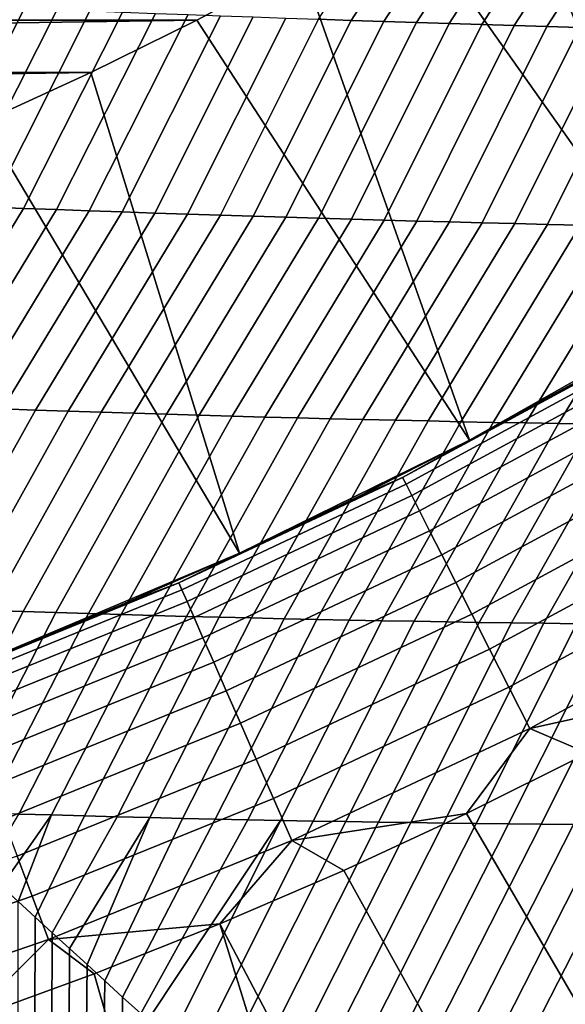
# Model space of a CAD drawing. Header units: metres. Extents: x -109 to 109, y -100 to 58.
# Tile 338 of 642: x 4.95 to 6.59, y -26.44 to -23.47. Entities that reach past the tile are written whole.
import ezdxf

# ---------------------------------------------------------------- set-up
doc = ezdxf.new("R2010")
doc.units = ezdxf.units.M
doc.layers.add('solid_21_062_100_XXX', color=7, linetype='CONTINUOUS')

msp = doc.modelspace()

# ---------------------------------------------------------------- linework, layer by layer
at = {"layer": 'solid_21_062_100_XXX'}
for points in [[(6.971311, -24.360744, 45.097431), (7.619986, -23.943869, 45.097431), (6.703761, -22.752863, 46.597431), (6.405731, -22.947245, 46.597431)], [(5.94445, -23.476452, -20.116802), (5.84625, -23.473118, -20.124317), (6.222503, -22.892481, -20.221445), (6.320493, -22.89613, -20.216675)], [(6.042633, -23.479721, -20.109282), (5.94445, -23.476452, -20.116802), (6.320493, -22.89613, -20.216675), (6.418488, -22.899744, -20.211895)], [(6.1408, -23.482929, -20.101757), (6.042633, -23.479721, -20.109282), (6.418488, -22.899744, -20.211895), (6.516489, -22.903322, -20.207102)], [(6.23895, -23.486078, -20.094227), (6.1408, -23.482929, -20.101757), (6.516489, -22.903322, -20.207102), (6.614494, -22.906866, -20.202297)], [(6.337084, -23.489168, -20.086693), (6.23895, -23.486078, -20.094227), (6.614494, -22.906866, -20.202297), (6.712502, -22.910376, -20.197483)], [(6.435204, -23.492203, -20.079151), (6.337084, -23.489168, -20.086693), (6.712502, -22.910376, -20.197483), (6.810514, -22.913855, -20.192656)], [(6.533308, -23.49518, -20.071606), (6.435204, -23.492203, -20.079151), (6.810514, -22.913855, -20.192656), (6.908528, -22.917299, -20.187819)], [(6.631397, -23.498106, -20.064053), (6.533308, -23.49518, -20.071606), (6.908528, -22.917299, -20.187819), (7.006544, -22.920715, -20.182968)], [(6.971311, -24.360744, 45.097431), (6.405731, -22.947245, 46.597431), (6.102353, -23.132538, 46.597431)], [(6.300118, -24.739786, 45.097431), (6.971311, -24.360744, 45.097431), (6.102353, -23.132538, 46.597431), (5.793635, -23.308748, 46.597431)], [(-5.793635, -23.308748, 46.597431), (-5.479618, -23.475847, 46.597431), (5.793635, -23.308748, 46.597431)], [(-5.479618, -23.475847, 46.597431), (5.479618, -23.475847, 46.597431), (5.793635, -23.308748, 46.597431)], [(6.300118, -24.739786, 45.097431), (5.793635, -23.308748, 46.597431), (5.479618, -23.475847, 46.597431)], [(4.863109, -23.435757, -20.199333), (4.961536, -23.439873, -20.191835), (4.661539, -24.030451, -20.150013), (4.562445, -24.026236, -20.160372)], [(4.961536, -23.439873, -20.191835), (5.059933, -23.443893, -20.184338), (4.760562, -24.034534, -20.139664), (4.661539, -24.030451, -20.150013)], [(5.059933, -23.443893, -20.184338), (5.158302, -23.447823, -20.176842), (4.859522, -24.038492, -20.129322), (4.760562, -24.034534, -20.139664)], [(5.158302, -23.447823, -20.176842), (5.256646, -23.451668, -20.169344), (4.958422, -24.04233, -20.118986), (4.859522, -24.038492, -20.129322)], [(5.256646, -23.451668, -20.169344), (5.354966, -23.455429, -20.161846), (5.057265, -24.046055, -20.108658), (4.958422, -24.04233, -20.118986)], [(5.354966, -23.455429, -20.161846), (5.453263, -23.459112, -20.154345), (5.156055, -24.049669, -20.098331), (5.057265, -24.046055, -20.108658)], [(5.453263, -23.459112, -20.154345), (5.551539, -23.462719, -20.146843), (5.254796, -24.053179, -20.088011), (5.156055, -24.049669, -20.098331)], [(5.551539, -23.462719, -20.146843), (5.649795, -23.466255, -20.139338), (5.35349, -24.056587, -20.077694), (5.254796, -24.053179, -20.088011)], [(5.649795, -23.466255, -20.139338), (5.748032, -23.469721, -20.13183), (5.452139, -24.059898, -20.067379), (5.35349, -24.056587, -20.077694)], [(5.748032, -23.469721, -20.13183), (5.84625, -23.473118, -20.124317), (5.550745, -24.063114, -20.057068), (5.452139, -24.059898, -20.067379)], [(-5.479618, -23.475847, 46.597431), (-5.1608, -23.633564, 46.597431), (5.479618, -23.475847, 46.597431)], [(-5.1608, -23.633564, 46.597431), (5.1608, -23.633564, 46.597431), (5.479618, -23.475847, 46.597431)], [(5.607982, -25.080088, 45.097431), (6.300118, -24.739786, 45.097431), (5.479618, -23.475847, 46.597431), (5.1608, -23.633564, 46.597431)], [(5.84625, -23.473118, -20.124317), (5.94445, -23.476452, -20.116802), (5.649312, -24.066238, -20.046757), (5.550745, -24.063114, -20.057068)], [(5.94445, -23.476452, -20.116802), (6.042633, -23.479721, -20.109282), (5.747839, -24.069277, -20.036448), (5.649312, -24.066238, -20.046757)], [(6.042633, -23.479721, -20.109282), (6.1408, -23.482929, -20.101757), (5.84633, -24.072227, -20.026138), (5.747839, -24.069277, -20.036448)], [(6.1408, -23.482929, -20.101757), (6.23895, -23.486078, -20.094227), (5.944786, -24.075094, -20.015829), (5.84633, -24.072227, -20.026138)], [(6.23895, -23.486078, -20.094227), (6.337084, -23.489168, -20.086693), (6.043207, -24.077881, -20.005522), (5.944786, -24.075094, -20.015829)], [(6.337084, -23.489168, -20.086693), (6.435204, -23.492203, -20.079151), (6.141595, -24.080587, -19.995213), (6.043207, -24.077881, -20.005522)], [(6.435204, -23.492203, -20.079151), (6.533308, -23.49518, -20.071606), (6.239952, -24.083218, -19.984903), (6.141595, -24.080587, -19.995213)], [(6.533308, -23.49518, -20.071606), (6.631397, -23.498106, -20.064053), (6.338277, -24.085772, -19.974592), (6.239952, -24.083218, -19.984903)], [(6.631397, -23.498106, -20.064053), (6.729471, -23.500977, -20.056496), (6.436573, -24.088249, -19.964279), (6.338277, -24.085772, -19.974592)], [(6.729471, -23.500977, -20.056496), (6.82753, -23.503798, -20.048931), (6.534839, -24.090656, -19.953966), (6.436573, -24.088249, -19.964279)], [(6.82753, -23.503798, -20.048931), (6.925575, -23.506567, -20.041361), (6.633077, -24.092991, -19.943651), (6.534839, -24.090656, -19.953966)], [(-5.1608, -23.633564, 46.597431), (-4.837329, -23.781809, 46.597431), (5.1608, -23.633564, 46.597431)], [(-4.837329, -23.781809, 46.597431), (4.837329, -23.781809, 46.597431), (5.1608, -23.633564, 46.597431)], [(5.607982, -25.080088, 45.097431), (5.1608, -23.633564, 46.597431), (4.837329, -23.781809, 46.597431)], [(4.897965, -25.38014, 45.097431), (5.607982, -25.080088, 45.097431), (4.837329, -23.781809, 46.597431), (4.50987, -23.920303, 46.597431)], [(4.859522, -24.038492, -20.129322), (4.958422, -24.04233, -20.118986), (4.598233, -24.634588, -20.111351), (4.499063, -24.630543, -20.124512)], [(4.958422, -24.04233, -20.118986), (5.057265, -24.046055, -20.108658), (4.697315, -24.638485, -20.098204), (4.598233, -24.634588, -20.111351)], [(5.057265, -24.046055, -20.108658), (5.156055, -24.049669, -20.098331), (4.796314, -24.642241, -20.085066), (4.697315, -24.638485, -20.098204)], [(5.156055, -24.049669, -20.098331), (5.254796, -24.053179, -20.088011), (4.895236, -24.645861, -20.071938), (4.796314, -24.642241, -20.085066)], [(5.254796, -24.053179, -20.088011), (5.35349, -24.056587, -20.077694), (4.994084, -24.649349, -20.058819), (4.895236, -24.645861, -20.071938)], [(5.35349, -24.056587, -20.077694), (5.452139, -24.059898, -20.067379), (5.092862, -24.652712, -20.045708), (4.994084, -24.649349, -20.058819)], [(5.452139, -24.059898, -20.067379), (5.550745, -24.063114, -20.057068), (5.191574, -24.655954, -20.032604), (5.092862, -24.652712, -20.045708)], [(5.550745, -24.063114, -20.057068), (5.649312, -24.066238, -20.046757), (5.290223, -24.659077, -20.019508), (5.191574, -24.655954, -20.032604)], [(5.649312, -24.066238, -20.046757), (5.747839, -24.069277, -20.036448), (5.388813, -24.662085, -20.006418), (5.290223, -24.659077, -20.019508)], [(5.747839, -24.069277, -20.036448), (5.84633, -24.072227, -20.026138), (5.487346, -24.664982, -19.993332), (5.388813, -24.662085, -20.006418)], [(5.84633, -24.072227, -20.026138), (5.944786, -24.075094, -20.015829), (5.585824, -24.667772, -19.980251), (5.487346, -24.664982, -19.993332)], [(5.944786, -24.075094, -20.015829), (6.043207, -24.077881, -20.005522), (5.684251, -24.670456, -19.967176), (5.585824, -24.667772, -19.980251)], [(6.043207, -24.077881, -20.005522), (6.141595, -24.080587, -19.995213), (5.782627, -24.673038, -19.954103), (5.684251, -24.670456, -19.967176)], [(6.141595, -24.080587, -19.995213), (6.239952, -24.083218, -19.984903), (5.880955, -24.67552, -19.941034), (5.782627, -24.673038, -19.954103)], [(6.239952, -24.083218, -19.984903), (6.338277, -24.085772, -19.974592), (5.979237, -24.677902, -19.927969), (5.880955, -24.67552, -19.941034)], [(6.338277, -24.085772, -19.974592), (6.436573, -24.088249, -19.964279), (6.077474, -24.680191, -19.914907), (5.979237, -24.677902, -19.927969)], [(6.436573, -24.088249, -19.964279), (6.534839, -24.090656, -19.953966), (6.175667, -24.682383, -19.901846), (6.077474, -24.680191, -19.914907)], [(6.534839, -24.090656, -19.953966), (6.633077, -24.092991, -19.943651), (6.273818, -24.684484, -19.888788), (6.175667, -24.682383, -19.901846)], [(6.633077, -24.092991, -19.943651), (6.731286, -24.095255, -19.933334), (6.371927, -24.686493, -19.875732), (6.273818, -24.684484, -19.888788)], [(6.731286, -24.095255, -19.933334), (6.829468, -24.09745, -19.923016), (6.469997, -24.688414, -19.862679), (6.371927, -24.686493, -19.875732)], [(6.829468, -24.09745, -19.923016), (6.927624, -24.099577, -19.912693), (6.568028, -24.690247, -19.849625), (6.469997, -24.688414, -19.862679)], [(6.927624, -24.099577, -19.912693), (7.025753, -24.101637, -19.90237), (6.666021, -24.691992, -19.836573), (6.568028, -24.690247, -19.849625)], [(6.971366, -24.360712, 31.752131), (6.971311, -24.360744, 45.097431), (6.300118, -24.739786, 45.097431), (6.638394, -24.555073, 31.752131)], [(6.753805, -24.497934, 31.57782), (6.300009, -24.739845, 31.752131), (6.099137, -24.852222, 31.57782)], [(6.753805, -24.497934, 31.57782), (6.099137, -24.852222, 31.57782), (6.109434, -24.87257, 31.404663), (6.765207, -24.517683, 31.404663)], [(6.753805, -24.497934, 31.57782), (6.638394, -24.555073, 31.752131), (6.300009, -24.739845, 31.752131)], [(6.765207, -24.517683, 31.404663), (6.109434, -24.87257, 31.404663), (6.126513, -24.906319, 31.234156), (6.784119, -24.55044, 31.234156)], [(6.784119, -24.55044, 31.234156), (6.126513, -24.906319, 31.234156), (6.150243, -24.953211, 31.067598), (6.810397, -24.595953, 31.067598)], [(6.300009, -24.739845, 31.752131), (6.638394, -24.555073, 31.752131), (6.300118, -24.739786, 45.097431)], [(6.810397, -24.595953, 31.067598), (6.150243, -24.953211, 31.067598), (6.180444, -25.01289, 30.906261), (6.84384, -24.653879, 30.906261)], [(4.895236, -24.645861, -20.071938), (4.994084, -24.649349, -20.058819), (4.66138, -25.245955, -20.074156), (4.562609, -25.242258, -20.090046)], [(4.994084, -24.649349, -20.058819), (5.092862, -24.652712, -20.045708), (4.760058, -25.249498, -20.058277), (4.66138, -25.245955, -20.074156)], [(5.092862, -24.652712, -20.045708), (5.191574, -24.655954, -20.032604), (4.858649, -25.252893, -20.042412), (4.760058, -25.249498, -20.058277)], [(5.191574, -24.655954, -20.032604), (5.290223, -24.659077, -20.019508), (4.957158, -25.256147, -20.026554), (4.858649, -25.252893, -20.042412)], [(6.84384, -24.653879, 30.906261), (6.180444, -25.01289, 30.906261), (6.216886, -25.0849, 30.751375), (6.884193, -24.723772, 30.751375)], [(5.290223, -24.659077, -20.019508), (5.388813, -24.662085, -20.006418), (5.055587, -25.259264, -20.010708), (4.957158, -25.256147, -20.026554)], [(5.388813, -24.662085, -20.006418), (5.487346, -24.664982, -19.993332), (5.153941, -25.262245, -19.994871), (5.055587, -25.259264, -20.010708)], [(5.487346, -24.664982, -19.993332), (5.585824, -24.667772, -19.980251), (5.252223, -25.265095, -19.97904), (5.153941, -25.262245, -19.994871)], [(5.585824, -24.667772, -19.980251), (5.684251, -24.670456, -19.967176), (5.350437, -25.267817, -19.963219), (5.252223, -25.265095, -19.97904)], [(5.684251, -24.670456, -19.967176), (5.782627, -24.673038, -19.954103), (5.448585, -25.270414, -19.947405), (5.350437, -25.267817, -19.963219)], [(5.782627, -24.673038, -19.954103), (5.880955, -24.67552, -19.941034), (5.546669, -25.27289, -19.931597), (5.448585, -25.270414, -19.947405)], [(5.880955, -24.67552, -19.941034), (5.979237, -24.677902, -19.927969), (5.644692, -25.275248, -19.915796), (5.546669, -25.27289, -19.931597)], [(5.979237, -24.677902, -19.927969), (6.077474, -24.680191, -19.914907), (5.742657, -25.277487, -19.9), (5.644692, -25.275248, -19.915796)], [(6.077474, -24.680191, -19.914907), (6.175667, -24.682383, -19.901846), (5.840565, -25.279612, -19.884211), (5.742657, -25.277487, -19.9)], [(6.175667, -24.682383, -19.901846), (6.273818, -24.684484, -19.888788), (5.938417, -25.281626, -19.868425), (5.840565, -25.279612, -19.884211)], [(6.273818, -24.684484, -19.888788), (6.371927, -24.686493, -19.875732), (6.036218, -25.283529, -19.852646), (5.938417, -25.281626, -19.868425)], [(6.371927, -24.686493, -19.875732), (6.469997, -24.688414, -19.862679), (6.133965, -25.285324, -19.83687), (6.036218, -25.283529, -19.852646)], [(6.469997, -24.688414, -19.862679), (6.568028, -24.690247, -19.849625), (6.231663, -25.287012, -19.821098), (6.133965, -25.285324, -19.83687)], [(6.568028, -24.690247, -19.849625), (6.666021, -24.691992, -19.836573), (6.329312, -25.288593, -19.805332), (6.231663, -25.287012, -19.821098)], [(6.666021, -24.691992, -19.836573), (6.763977, -24.693653, -19.823523), (6.426913, -25.290071, -19.789568), (6.329312, -25.288593, -19.805332)], [(6.763977, -24.693653, -19.823523), (6.861896, -24.695229, -19.810474), (6.524467, -25.291447, -19.773809), (6.426913, -25.290071, -19.789568)], [(6.861896, -24.695229, -19.810474), (6.959778, -24.696722, -19.797426), (6.621976, -25.292721, -19.758055), (6.524467, -25.291447, -19.773809)], [(5.956485, -24.914879, 31.752131), (6.300009, -24.739845, 31.752131), (6.300118, -24.739786, 45.097431), (5.607982, -25.080088, 45.097431)], [(6.099137, -24.852222, 31.57782), (6.300009, -24.739845, 31.752131), (5.956485, -24.914879, 31.752131)], [(6.884193, -24.723772, 30.751375), (6.216886, -25.0849, 30.751375), (6.259289, -25.168694, 30.60412), (6.931149, -24.805101, 30.60412)], [(6.931149, -24.805101, 30.60412), (6.259289, -25.168694, 30.60412), (6.307333, -25.263628, 30.46562), (6.984348, -24.897245, 30.46562)], [(6.099137, -24.852222, 31.57782), (5.608103, -25.080032, 31.752131), (5.425945, -25.16991, 31.57782)], [(6.099137, -24.852222, 31.57782), (5.425945, -25.16991, 31.57782), (5.435106, -25.190792, 31.404663), (6.109434, -24.87257, 31.404663)], [(6.099137, -24.852222, 31.57782), (5.956485, -24.914879, 31.752131), (5.608103, -25.080032, 31.752131)], [(6.109434, -24.87257, 31.404663), (5.435106, -25.190792, 31.404663), (5.450299, -25.225431, 31.234156), (6.126513, -24.906319, 31.234156)], [(6.126513, -24.906319, 31.234156), (5.450299, -25.225431, 31.234156), (5.471411, -25.27356, 31.067598), (6.150243, -24.953211, 31.067598)], [(5.608103, -25.080032, 31.752131), (5.956485, -24.914879, 31.752131), (5.607982, -25.080088, 45.097431)], [(6.984348, -24.897245, 30.46562), (6.307333, -25.263628, 30.46562), (6.360649, -25.368984, 30.336931), (7.043387, -24.999504, 30.336931)], [(6.150243, -24.953211, 31.067598), (5.471411, -25.27356, 31.067598), (5.498278, -25.334812, 30.906261), (6.180444, -25.01289, 30.906261)], [(6.180444, -25.01289, 30.906261), (5.498278, -25.334812, 30.906261), (5.530697, -25.40872, 30.751375), (6.216886, -25.0849, 30.751375)], [(7.043387, -24.999504, 30.336931), (6.360649, -25.368984, 30.336931), (6.41883, -25.483955, 30.219034), (7.107814, -25.111095, 30.219034)], [(5.608103, -25.080032, 31.752131), (5.607982, -25.080088, 45.097431), (4.897965, -25.38014, 45.097431), (5.255147, -25.235168, 31.752131)], [(5.425945, -25.16991, 31.57782), (5.608103, -25.080032, 31.752131), (5.255147, -25.235168, 31.752131)], [(6.216886, -25.0849, 30.751375), (5.530697, -25.40872, 30.751375), (5.568421, -25.494722, 30.60412), (6.259289, -25.168694, 30.60412)], [(7.107814, -25.111095, 30.219034), (6.41883, -25.483955, 30.219034), (6.481435, -25.607664, 30.112827), (7.177139, -25.231169, 30.112827)], [(5.425945, -25.16991, 31.57782), (4.897904, -25.380165, 31.752131), (4.736276, -25.450029, 31.57782)], [(5.425945, -25.16991, 31.57782), (4.736276, -25.450029, 31.57782), (4.744272, -25.471386, 31.404663), (5.435106, -25.190792, 31.404663)], [(5.435106, -25.190792, 31.404663), (4.744272, -25.471386, 31.404663), (4.757534, -25.506807, 31.234156), (5.450299, -25.225431, 31.234156)], [(5.425945, -25.16991, 31.57782), (5.255147, -25.235168, 31.752131), (4.897904, -25.380165, 31.752131)], [(6.259289, -25.168694, 30.60412), (5.568421, -25.494722, 30.60412), (5.611162, -25.592159, 30.46562), (6.307333, -25.263628, 30.46562)], [(5.450299, -25.225431, 31.234156), (4.757534, -25.506807, 31.234156), (4.775962, -25.556026, 31.067598), (5.471411, -25.27356, 31.067598)], [(4.897904, -25.380165, 31.752131), (5.255147, -25.235168, 31.752131), (4.897965, -25.38014, 45.097431)], [(7.177139, -25.231169, 30.112827), (6.481435, -25.607664, 30.112827), (7.013924, -25.49074, 30.020081)], [(4.858649, -25.252893, -20.042412), (4.957158, -25.256147, -20.026554), (4.647341, -25.8557, -20.066816), (4.588316, -25.800812, -20.077909)], [(4.957158, -25.256147, -20.026554), (5.055587, -25.259264, -20.010708), (4.746367, -25.859106, -20.048079), (4.647341, -25.8557, -20.066816)], [(5.055587, -25.259264, -20.010708), (5.153941, -25.262245, -19.994871), (4.845282, -25.862326, -20.029354), (4.746367, -25.859106, -20.048079)], [(5.471411, -25.27356, 31.067598), (4.775962, -25.556026, 31.067598), (4.799415, -25.618666, 30.906261), (5.498278, -25.334812, 30.906261)], [(5.153941, -25.262245, -19.994871), (5.252223, -25.265095, -19.97904), (4.944108, -25.865389, -20.010643), (4.845282, -25.862326, -20.029354)], [(5.252223, -25.265095, -19.97904), (5.350437, -25.267817, -19.963219), (5.04285, -25.868303, -19.991941), (4.944108, -25.865389, -20.010643)], [(5.350437, -25.267817, -19.963219), (5.448585, -25.270414, -19.947405), (5.14151, -25.871069, -19.973248), (5.04285, -25.868303, -19.991941)], [(5.448585, -25.270414, -19.947405), (5.546669, -25.27289, -19.931597), (5.240093, -25.873692, -19.954565), (5.14151, -25.871069, -19.973248)], [(5.546669, -25.27289, -19.931597), (5.644692, -25.275248, -19.915796), (5.338601, -25.876173, -19.93589), (5.240093, -25.873692, -19.954565)], [(5.644692, -25.275248, -19.915796), (5.742657, -25.277487, -19.9), (5.437036, -25.878515, -19.917223), (5.338601, -25.876173, -19.93589)], [(5.742657, -25.277487, -19.9), (5.840565, -25.279612, -19.884211), (5.5354, -25.880722, -19.898563), (5.437036, -25.878515, -19.917223)], [(5.840565, -25.279612, -19.884211), (5.938417, -25.281626, -19.868425), (5.633698, -25.882797, -19.879911), (5.5354, -25.880722, -19.898563)], [(6.307333, -25.263628, 30.46562), (5.611162, -25.592159, 30.46562), (5.658593, -25.700293, 30.336931), (6.360649, -25.368984, 30.336931)], [(5.938417, -25.281626, -19.868425), (6.036218, -25.283529, -19.852646), (5.731931, -25.884741, -19.861267), (5.633698, -25.882797, -19.879911)], [(6.036218, -25.283529, -19.852646), (6.133965, -25.285324, -19.83687), (5.830101, -25.886555, -19.842628), (5.731931, -25.884741, -19.861267)], [(6.133965, -25.285324, -19.83687), (6.231663, -25.287012, -19.821098), (5.928208, -25.888241, -19.823996), (5.830101, -25.886555, -19.842628)], [(6.231663, -25.287012, -19.821098), (6.329312, -25.288593, -19.805332), (6.026256, -25.889803, -19.80537), (5.928208, -25.888241, -19.823996)], [(6.329312, -25.288593, -19.805332), (6.426913, -25.290071, -19.789568), (6.124246, -25.891243, -19.786749), (6.026256, -25.889803, -19.80537)], [(6.426913, -25.290071, -19.789568), (6.524467, -25.291447, -19.773809), (6.222179, -25.892559, -19.768135), (6.124246, -25.891243, -19.786749)], [(6.524467, -25.291447, -19.773809), (6.621976, -25.292721, -19.758055), (6.320057, -25.893755, -19.749525), (6.222179, -25.892559, -19.768135)], [(6.621976, -25.292721, -19.758055), (6.71944, -25.293896, -19.742302), (6.41788, -25.894833, -19.730923), (6.320057, -25.893755, -19.749525)], [(6.71944, -25.293896, -19.742302), (6.81686, -25.29497, -19.726555), (6.51565, -25.895792, -19.712324), (6.41788, -25.894833, -19.730923)], [(6.81686, -25.29497, -19.726555), (6.914237, -25.295946, -19.71081), (6.613368, -25.896635, -19.693731), (6.51565, -25.895792, -19.712324)], [(5.498278, -25.334812, 30.906261), (4.799415, -25.618666, 30.906261), (4.827713, -25.694248, 30.751375), (5.530697, -25.40872, 30.751375)], [(6.360649, -25.368984, 30.336931), (5.658593, -25.700293, 30.336931), (5.710353, -25.818293, 30.219034), (6.41883, -25.483955, 30.219034)], [(5.530697, -25.40872, 30.751375), (4.827713, -25.694248, 30.751375), (4.860642, -25.782196, 30.60412), (5.568421, -25.494722, 30.60412)], [(6.41883, -25.483955, 30.219034), (5.710353, -25.818293, 30.219034), (5.766047, -25.945265, 30.112827), (6.481435, -25.607664, 30.112827)], [(5.568421, -25.494722, 30.60412), (4.860642, -25.782196, 30.60412), (4.89795, -25.881842, 30.46562), (5.611162, -25.592159, 30.46562)], [(6.481435, -25.607664, 30.112827), (6.655237, -25.682461, 30.020081), (7.013924, -25.49074, 30.020081)], [(5.611162, -25.592159, 30.46562), (4.89795, -25.881842, 30.46562), (4.939352, -25.992422, 30.336931), (5.658593, -25.700293, 30.336931)], [(6.481435, -25.607664, 30.112827), (5.766047, -25.945265, 30.112827), (6.291314, -25.864048, 30.020081)], [(6.481435, -25.607664, 30.112827), (6.291314, -25.864048, 30.020081), (6.655237, -25.682461, 30.020081)], [(7.962944, -27.819704, 28.576704), (6.655237, -25.682461, 30.020081), (6.291314, -25.864048, 30.020081), (7.553299, -28.029829, 28.576704)], [(5.658593, -25.700293, 30.336931), (4.939352, -25.992422, 30.336931), (4.984533, -26.113096, 30.219034), (5.710353, -25.818293, 30.219034)], [(5.710353, -25.818293, 30.219034), (4.984533, -26.113096, 30.219034), (5.033149, -26.242943, 30.112827), (5.766047, -25.945265, 30.112827)], [(4.944108, -25.865389, -20.010643), (5.04285, -25.868303, -19.991941), (4.892247, -26.082384, -20.019215), (4.842675, -26.036648, -20.029055)], [(5.04285, -25.868303, -19.991941), (4.942475, -26.128647, -20.009138), (4.892247, -26.082384, -20.019215)], [(5.04285, -25.868303, -19.991941), (5.14151, -25.871069, -19.973248), (4.993352, -26.175432, -19.998823), (4.942475, -26.128647, -20.009138)], [(5.14151, -25.871069, -19.973248), (5.240093, -25.873692, -19.954565), (5.044782, -26.222672, -19.988283), (4.993352, -26.175432, -19.998823)], [(5.766047, -25.945265, 30.112827), (5.922442, -26.035357, 30.020081), (6.291314, -25.864048, 30.020081)], [(7.553299, -28.029829, 28.576704), (6.291314, -25.864048, 30.020081), (5.922442, -26.035357, 30.020081), (7.138115, -28.228783, 28.576704)], [(5.240093, -25.873692, -19.954565), (5.338601, -25.876173, -19.93589), (5.096784, -26.270382, -19.97751), (5.044782, -26.222672, -19.988283)], [(5.338601, -25.876173, -19.93589), (5.149389, -26.318584, -19.966497), (5.096784, -26.270382, -19.97751)], [(5.338601, -25.876173, -19.93589), (5.437036, -25.878515, -19.917223), (5.202631, -26.3673, -19.955231), (5.149389, -26.318584, -19.966497)], [(5.437036, -25.878515, -19.917223), (5.5354, -25.880722, -19.898563), (5.25654, -26.41655, -19.943699), (5.202631, -26.3673, -19.955231)], [(5.5354, -25.880722, -19.898563), (5.633698, -25.882797, -19.879911), (5.311149, -26.466358, -19.93189), (5.25654, -26.41655, -19.943699)], [(5.633698, -25.882797, -19.879911), (5.731931, -25.884741, -19.861267), (5.332459, -26.485773, -19.927246), (5.311149, -26.466358, -19.93189)], [(5.731931, -25.884741, -19.861267), (5.430226, -26.487947, -19.905897), (5.332459, -26.485773, -19.927246)], [(5.731931, -25.884741, -19.861267), (5.830101, -25.886555, -19.842628), (5.527817, -26.489925, -19.884579), (5.430226, -26.487947, -19.905897)], [(5.830101, -25.886555, -19.842628), (5.928208, -25.888241, -19.823996), (5.625338, -26.491758, -19.863266), (5.527817, -26.489925, -19.884579)], [(5.928208, -25.888241, -19.823996), (6.026256, -25.889803, -19.80537), (5.722789, -26.49345, -19.841961), (5.625338, -26.491758, -19.863266)], [(6.026256, -25.889803, -19.80537), (6.124246, -25.891243, -19.786749), (5.820173, -26.495003, -19.820663), (5.722789, -26.49345, -19.841961)], [(6.124246, -25.891243, -19.786749), (6.222179, -25.892559, -19.768135), (5.917492, -26.496414, -19.799372), (5.820173, -26.495003, -19.820663)], [(6.222179, -25.892559, -19.768135), (6.320057, -25.893755, -19.749525), (6.014747, -26.49769, -19.778086), (5.917492, -26.496414, -19.799372)], [(6.320057, -25.893755, -19.749525), (6.41788, -25.894833, -19.730923), (6.11194, -26.498831, -19.756807), (6.014747, -26.49769, -19.778086)], [(6.41788, -25.894833, -19.730923), (6.51565, -25.895792, -19.712324), (6.209072, -26.499838, -19.735535), (6.11194, -26.498831, -19.756807)], [(6.51565, -25.895792, -19.712324), (6.613368, -25.896635, -19.693731), (6.306144, -26.50071, -19.71427), (6.209072, -26.499838, -19.735535)], [(6.613368, -25.896635, -19.693731), (6.711034, -25.897362, -19.675144), (6.403157, -26.501451, -19.693008), (6.306144, -26.50071, -19.71427)], [(6.711034, -25.897362, -19.675144), (6.80865, -25.897974, -19.656563), (6.500113, -26.502064, -19.671755), (6.403157, -26.501451, -19.693008)], [(6.80865, -25.897974, -19.656563), (6.906218, -25.898472, -19.637985), (6.597013, -26.502544, -19.650507), (6.500113, -26.502064, -19.671755)], [(5.766047, -25.945265, 30.112827), (5.033149, -26.242943, 30.112827), (5.54891, -26.196253, 30.020081)], [(5.766047, -25.945265, 30.112827), (5.54891, -26.196253, 30.020081), (5.922442, -26.035357, 30.020081)], [(4.939352, -25.992422, 30.336931), (4.205111, -26.244488, 30.336931), (4.243576, -26.367466, 30.219034), (4.984533, -26.113096, 30.219034)], [(7.138115, -28.228783, 28.576704), (5.922442, -26.035357, 30.020081), (5.54891, -26.196253, 30.020081), (6.717695, -28.41642, 28.576704)], [(4.984533, -26.113096, 30.219034), (4.243576, -26.367466, 30.219034), (4.284965, -26.499794, 30.112827), (5.033149, -26.242943, 30.112827)], [(4.877259, -62.700001, -20.022202), (4.942475, -26.128647, -20.009138), (4.993352, -26.175432, -19.998823)], [(4.877259, -62.700001, -20.022202), (4.993352, -26.175432, -19.998823), (5.044782, -26.222672, -19.988283)], [(5.033149, -26.242943, 30.112827), (5.171012, -26.346609, 30.020081), (5.54891, -26.196253, 30.020081)], [(5.862387, -28.757206, 28.576704), (6.292349, -28.592604, 28.576704), (5.54891, -26.196253, 30.020081), (5.171012, -26.346609, 30.020081)], [(6.292349, -28.592604, 28.576704), (6.717695, -28.41642, 28.576704), (5.54891, -26.196253, 30.020081)], [(4.877259, -62.700001, -20.022202), (5.044782, -26.222672, -19.988283), (5.096784, -26.270382, -19.97751)], [(5.033149, -26.242943, 30.112827), (4.284965, -26.499794, 30.112827), (4.789046, -26.486309, 30.020081)], [(5.033149, -26.242943, 30.112827), (4.789046, -26.486309, 30.020081), (5.171012, -26.346609, 30.020081)], [(4.877259, -62.700001, -20.022202), (5.096784, -26.270382, -19.97751), (5.149389, -26.318584, -19.966497)], [(5.428126, -28.910105, 28.576704), (5.862387, -28.757206, 28.576704), (5.171012, -26.346609, 30.020081), (4.789046, -26.486309, 30.020081)], [(4.877259, -62.700001, -20.022202), (5.149389, -26.318584, -19.966497), (5.202631, -26.3673, -19.955231)], [(4.877259, -62.700001, -20.022202), (5.202631, -26.3673, -19.955231), (5.25654, -26.41655, -19.943699)], [(4.877259, -62.700001, -20.022202), (5.25654, -26.41655, -19.943699), (5.311149, -26.466358, -19.93189)]]:
    msp.add_3dface(points, dxfattribs=at)

doc.saveas('drawing.dxf')
